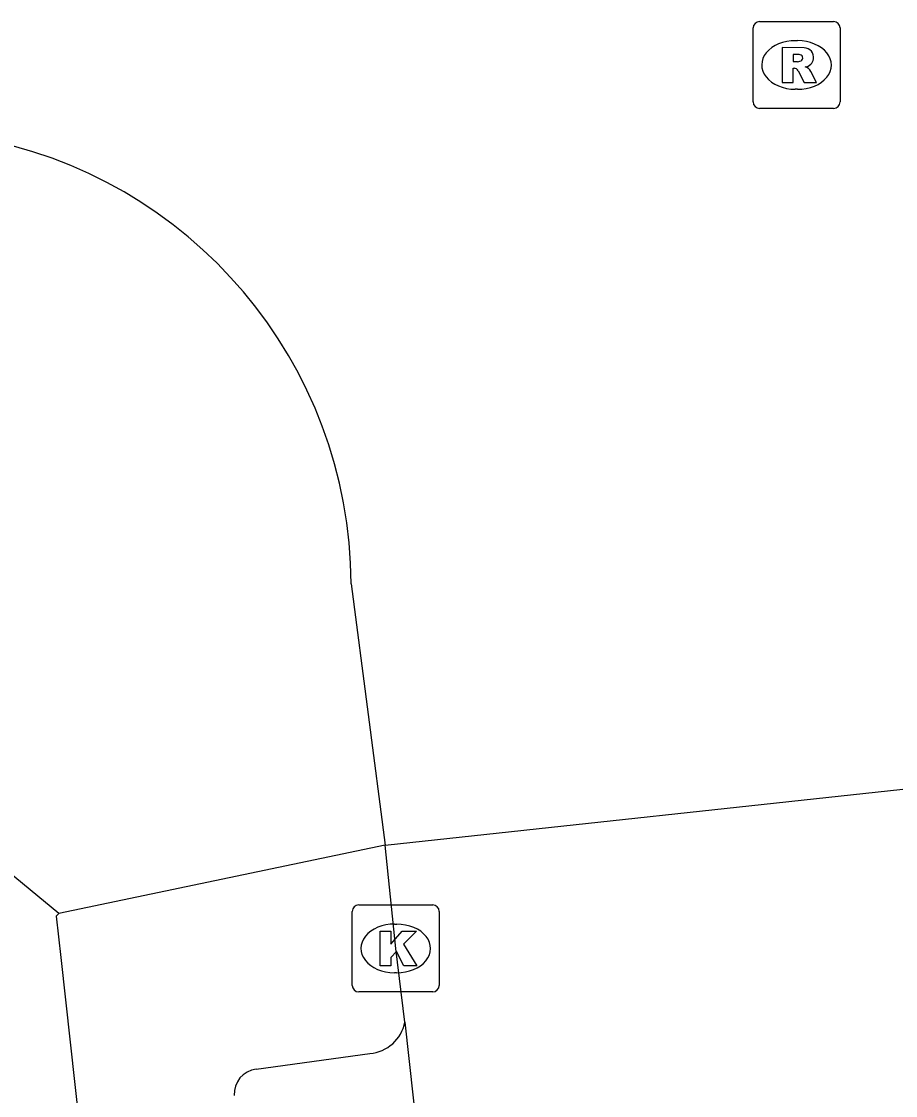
# Model space of a CAD drawing. Extents: x 159961 to 160856, y 382704 to 383353.
# Drawn here: x 160062.11 to 160072.17, y 383277.5 to 383289.86 of the extents above; entities that cross this region are included whole.
import ezdxf

# ---------------------------------------------------------------- set-up
doc = ezdxf.new("R2010")
doc.units = 0
for name, color, linetype in [('IMGEO_Kolk', 7, 'Continuous'), ('IMGEO_Pand', 7, 'Continuous'), ('IMGEO_Rijbaan_lokaal_open', 7, 'Continuous'), ('IMGEO_Rioolput', 7, 'Continuous'), ('IMGEO_Voetpad_open', 7, 'Continuous')]:
    doc.layers.add(name, color=color, linetype=linetype)

msp = doc.modelspace()

# ---------------------------------------------------------------- linework, layer by layer
at = {"layer": 'IMGEO_Kolk'}
for p, q in [((160065.918, 383278.768), (160065.918, 383279.62)), ((160065.993, 383279.694), (160066.845, 383279.694)), ((160066.919, 383279.62), (160066.919, 383278.768)), ((160066.406, 383279.474), (160066.431, 383279.474)), ((160066.429, 383278.914), (160066.404, 383278.914)), ((160066.845, 383278.694), (160065.993, 383278.694))]:
    msp.add_line(p, q, dxfattribs=at)
for points in [[(160065.918, 383278.768), (160065.918, 383279.62)], [(160065.993, 383279.694), (160066.845, 383279.694)], [(160066.919, 383279.62), (160066.919, 383278.768)], [(160066.239, 383279.394), (160066.362, 383279.394), (160066.362, 383279.243), (160066.492, 383279.394), (160066.656, 383279.394), (160066.51, 383279.243), (160066.663, 383278.994), (160066.511, 383278.994), (160066.426, 383279.158), (160066.362, 383279.091), (160066.362, 383278.994), (160066.239, 383278.994), (160066.239, 383279.394)], [(160066.845, 383278.694), (160065.993, 383278.694)]]:
    msp.add_lwpolyline(points, dxfattribs=at)
for centre, start, end in [((160065.995, 383279.618), 91.552, 178.448), ((160065.995, 383279.618), 91.552, 178.448), ((160066.843, 383279.618), 1.552, 88.448), ((160066.843, 383279.618), 1.552, 88.448), ((160065.995, 383278.77), 181.552, 268.448), ((160065.995, 383278.77), 181.552, 268.448), ((160066.843, 383278.77), 271.552, 358.448), ((160066.843, 383278.77), 271.552, 358.448)]:
    msp.add_arc(centre, 0.0765, start, end, dxfattribs=at)
for centre, major_axis, ratio, start_param, end_param in [((160066.405, 383279.194), (-0.387, 0.002), 0.722429, 4.712389, 7.853982), ((160066.43, 383279.194), (-0.39, 0.002), 0.717154, 1.570796, 4.712389)]:
    msp.add_ellipse(centre, major_axis=major_axis, ratio=ratio, start_param=start_param, end_param=end_param, dxfattribs=at)
at = {"layer": 'IMGEO_Pand'}
for points in [[(160062.543, 383279.597), (160061.373, 383280.559), (160061.342, 383280.521), (160053.242, 383279.684)], [(160062.543, 383279.597), (160062.511, 383279.566), (160062.564, 383279.089), (160063.376, 383271.746), (160064.297, 383262.679), (160065.133, 383254.986)]]:
    msp.add_lwpolyline(points, dxfattribs=at)
at = {"layer": 'IMGEO_Rijbaan_lokaal_open'}
for points in [[(160065.906, 383283.389), (160066.298, 383280.383)], [(160066.298, 383280.383), (160072.54, 383281.057)], [(160066.525, 383278.346), (160066.419, 383279.194), (160066.298, 383280.383)], [(160066.525, 383278.346), (160069.226, 383253.828)]]:
    msp.add_lwpolyline(points, dxfattribs=at)
msp.add_arc((160060.667, 383283.366), 5.239, 0.2554, 80.1994, dxfattribs=at)
at = {"layer": 'IMGEO_Rioolput'}
for p, q in [((160070.531, 383288.936), (160070.531, 383289.788)), ((160070.606, 383289.862), (160071.458, 383289.862)), ((160071.532, 383289.788), (160071.532, 383288.936)), ((160071.019, 383289.642), (160071.044, 383289.642)), ((160071.042, 383289.082), (160071.017, 383289.082)), ((160071.458, 383288.862), (160070.606, 383288.862))]:
    msp.add_line(p, q, dxfattribs=at)
for points in [[(160070.531, 383288.936), (160070.531, 383289.788)], [(160070.606, 383289.862), (160071.458, 383289.862)], [(160071.532, 383289.788), (160071.532, 383288.936)], [(160071.12, 383289.56), (160070.868, 383289.562), (160070.868, 383289.162)], [(160071.046, 383289.481), (160070.992, 383289.481), (160070.992, 383289.4)], [(160070.992, 383289.4), (160071.044, 383289.4)], [(160070.868, 383289.162), (160070.992, 383289.162), (160070.992, 383289.324), (160071.003, 383289.324)], [(160071.05, 383289.295), (160071.121, 383289.162), (160071.261, 383289.162), (160071.196, 383289.288)], [(160071.458, 383288.862), (160070.606, 383288.862)]]:
    msp.add_lwpolyline(points, dxfattribs=at)
for centre, radius, start, end in [((160070.608, 383289.786), 0.0765, 91.552, 178.448), ((160070.608, 383289.786), 0.0765, 91.552, 178.448), ((160071.456, 383289.786), 0.0765, 1.552, 88.448), ((160071.456, 383289.786), 0.0765, 1.552, 88.448), ((160071.119, 383289.45), 0.109, 350.3612, 89.416), ((160071.028, 383289.589), 0.19, 274.7715, 282.9687), ((160071.052, 383289.385), 0.0964, 77.0061, 93.1865), ((160071.066, 383289.442), 0.0378, 276.6634, 79.6772), ((160071.117, 383289.45), 0.112, 277.5842, 350.9817), ((160071.002, 383289.271), 0.0533, 26.0293, 88.6989), ((160071.101, 383289.235), 0.108, 29.5134, 73.7905), ((160070.608, 383288.938), 0.0765, 181.552, 268.448), ((160070.608, 383288.938), 0.0765, 181.552, 268.448), ((160071.456, 383288.938), 0.0765, 271.552, 358.448), ((160071.456, 383288.938), 0.0765, 271.552, 358.448)]:
    msp.add_arc(centre, radius, start, end, dxfattribs=at)
for centre, major_axis, ratio, start_param, end_param in [((160071.018, 383289.362), (-0.387, 0.002), 0.722429, 4.712389, 7.853982), ((160071.043, 383289.362), (-0.39, 0.002), 0.717154, 1.570796, 4.712389)]:
    msp.add_ellipse(centre, major_axis=major_axis, ratio=ratio, start_param=start_param, end_param=end_param, dxfattribs=at)
at = {"layer": 'IMGEO_Voetpad_open'}
for points in [[(160066.298, 383280.383), (160062.543, 383279.597)], [(160064.814, 383277.805), (160066.121, 383277.986)]]:
    msp.add_lwpolyline(points, dxfattribs=at)
for centre, radius, start, end in [((160066.085, 383278.433), 0.449, 274.6443, 348.7635), ((160064.846, 383277.52), 0.286, 96.3771, 183.8636)]:
    msp.add_arc(centre, radius, start, end, dxfattribs=at)

doc.saveas('drawing.dxf')
